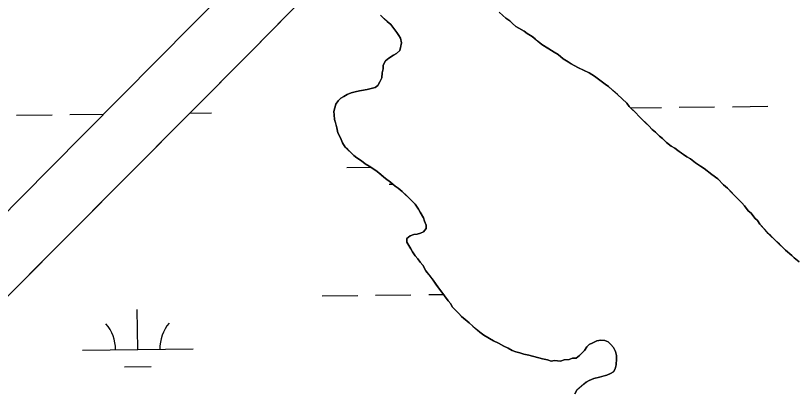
# Model space of a CAD drawing. Extents: x 3694830 to 3732949, y 415201 to 440970.
# Drawn here: x 3728840 to 3729544, y 424538 to 424877 of the extents above; entities that cross this region are included whole.
import ezdxf

# ---------------------------------------------------------------- set-up
doc = ezdxf.new("R2010")
doc.units = 0
doc.layers.add('V-TOPO-SHOR', color=7, linetype='Continuous')
doc.layers.add('V-WETL-SWMP', color=7, linetype='Continuous')

msp = doc.modelspace()

# ---------------------------------------------------------------- linework, layer by layer
at = {"layer": 'V-TOPO-SHOR'}
for points in [[(3728233.52, 424081.23), (3728515.16, 424379.15), (3728870.58, 424738.86), (3729193.77, 425065.37), (3729215.65, 425087)], [(3729106.05, 424899.37), (3729052.44, 424844.43), (3728783.07, 424574.08), (3728500.85, 424284.98), (3728439.53, 424213.64), (3728254.85, 424028.25)], [(3729301.47, 424860.66), (3729298.71, 424862.86), (3729294.14, 424865.47), (3729291.39, 424867.22), (3729288.17, 424869.87), (3729285.87, 424872.08), (3729282.2, 424874.71), (3729279.44, 424876.91), (3729276.21, 424880)], [(3729157.06, 424810.16), (3729160.65, 424811.14), (3729164.25, 424812.12), (3729166.92, 424813.99), (3729168.66, 424817.19), (3729170.39, 424820.84), (3729170.74, 424825.36), (3729171.57, 424828.99), (3729171.5, 424832.16), (3729173.67, 424836.27), (3729176.79, 424838.59), (3729180.79, 424841.39), (3729183.48, 424842.8), (3729186.58, 424845.58), (3729187.41, 424849.21), (3729188.24, 424852.39), (3729187.25, 424856.44), (3729185.84, 424859.12), (3729183.98, 424861.79), (3729181.19, 424865.34), (3729178.41, 424868.9), (3729175.19, 424871.54), (3729172.88, 424873.75), (3729169.19, 424877.29)], [(3729547.09, 424654.87), (3729542.5, 424658.39), (3729540.19, 424660.6), (3729534.67, 424665.45), (3729532.36, 424667.66), (3729529.14, 424670.75), (3729526.83, 424672.96), (3729523.6, 424676.06), (3729521.29, 424678.27), (3729518.99, 424680.48), (3729516.21, 424683.58), (3729511.58, 424688.91), (3729509.26, 424692.02), (3729506.95, 424694.23), (3729503.69, 424698.68), (3729500.94, 424700.88), (3729497.68, 424705.33), (3729495.36, 424707.99), (3729491.21, 424711.97), (3729486.59, 424716.84), (3729482.43, 424721.27), (3729478.75, 424724.35), (3729473.67, 424729.67), (3729468.17, 424733.62), (3729461.28, 424738.89), (3729458.07, 424741.08), (3729453.48, 424744.15), (3729448.89, 424747.67), (3729445.69, 424749.41), (3729440.65, 424752.91), (3729437.44, 424755.11), (3729434.68, 424757.31), (3729431.48, 424759.04), (3729427.34, 424762.57), (3729423.65, 424766.11), (3729420.9, 424768.31), (3729417.21, 424771.85), (3729414.45, 424774.05), (3729411.21, 424777.59), (3729408.44, 424780.24), (3729404.75, 424783.78), (3729402.45, 424785.99), (3729399.21, 424789.54), (3729395.98, 424792.63), (3729393.68, 424794.84), (3729391.35, 424797.96), (3729387.2, 424801.93), (3729383.05, 424805.91), (3729378.91, 424809.44), (3729374.77, 424812.97), (3729372.01, 424815.17), (3729366.97, 424818.67), (3729362.37, 424822.19), (3729357.34, 424825.25), (3729353.69, 424826.98), (3729347.3, 424830), (3729341.35, 424833.49), (3729338.6, 424835.24), (3729334.03, 424837.85), (3729329.43, 424841.82), (3729325.77, 424844.01), (3729320.27, 424847.5), (3729314.78, 424851), (3729311.56, 424853.64), (3729308.8, 424855.85), (3729306.04, 424858.04), (3729301.47, 424860.66)], [(3729350.94, 424572.55), (3729348.73, 424570.25), (3729345.62, 424567.92), (3729342.46, 424567.86), (3729339.32, 424566.88), (3729334.81, 424566.34), (3729331.67, 424565.37), (3729326.24, 424565.7), (3729323.09, 424565.18), (3729319.9, 424566.47), (3729315.36, 424567.28), (3729312.18, 424568.12), (3729307.64, 424569.38), (3729303.09, 424570.64), (3729298.56, 424571.44), (3729294.92, 424572.72), (3729291.29, 424573.55), (3729288.09, 424574.84), (3729284.43, 424577.02), (3729280.33, 424578.74), (3729275.76, 424581.35), (3729271.19, 424583.51), (3729266.16, 424586.57), (3729262.5, 424588.75), (3729258.83, 424591.38), (3729255.61, 424594.03), (3729252.39, 424596.67), (3729249.17, 424599.77), (3729245.48, 424602.85), (3729242.26, 424605.49), (3729239.95, 424608.16), (3729236.72, 424611.25), (3729233.94, 424614.35), (3729232.53, 424617.03), (3729230.22, 424619.69), (3729226.96, 424624.14), (3729223.7, 424628.59), (3729221.39, 424631.26), (3729219.05, 424634.82), (3729216.72, 424638.38), (3729214.4, 424641.5), (3729210.22, 424646.83), (3729207.4, 424651.74), (3729205.09, 424654.4), (3729202.76, 424657.52), (3729200.44, 424660.18), (3729198.11, 424663.74), (3729196.7, 424666.42), (3729194.83, 424669.55), (3729192.95, 424672.67), (3729192.89, 424675.83), (3729196, 424678.16), (3729199.13, 424679.58), (3729202.29, 424679.65), (3729205.43, 424680.62), (3729208.11, 424682.03), (3729210.32, 424684.78), (3729210.25, 424687.95), (3729208.82, 424691.53), (3729207.85, 424694.67), (3729205.03, 424699.58), (3729203.62, 424702.26), (3729200.36, 424706.71), (3729197.59, 424709.82), (3729194.82, 424712.47), (3729192.52, 424714.68), (3729188.82, 424718.22), (3729185.14, 424721.3), (3729182.4, 424723.05), (3729178.26, 424726.58), (3729173.66, 424730.09), (3729169.52, 424733.62), (3729166.31, 424736.26), (3729163.09, 424738.45), (3729158.97, 424741.08), (3729155.31, 424743.26), (3729152.09, 424745.9), (3729147.97, 424748.52), (3729145.21, 424750.73), (3729142.45, 424753.38), (3729139.68, 424756.03), (3729137.37, 424758.24), (3729135.03, 424762.26), (3729133.13, 424766.73), (3729130.78, 424771.2), (3729129.78, 424775.7), (3729128.79, 424779.74), (3729127.81, 424783.34), (3729127.27, 424787.39), (3729127.2, 424790.56), (3729128.04, 424793.74), (3729128.88, 424796.92), (3729131.07, 424800.13), (3729133.28, 424802.43), (3729135.96, 424803.84), (3729139.08, 424805.72), (3729142.66, 424807.15), (3729146.26, 424808.13), (3729150.3, 424809.12), (3729153.91, 424809.65), (3729157.06, 424810.16)], [(3729344.49, 424535.82), (3729346.23, 424539.02), (3729349.34, 424541.79), (3729352, 424544.11), (3729354.66, 424546.43), (3729357.34, 424547.84), (3729361.82, 424549.74), (3729366.77, 424550.75), (3729369.91, 424551.72), (3729373.5, 424552.7), (3729376.63, 424554.12), (3729379.31, 424555.53), (3729381.06, 424558.28), (3729381.89, 424561.91), (3729382.23, 424567.34), (3729382.16, 424570.5), (3729381.18, 424574.1), (3729379.3, 424577.67), (3729376.98, 424580.33), (3729374.68, 424582.54), (3729371.49, 424583.83), (3729367.87, 424584.21), (3729364.26, 424583.68), (3729360.69, 424581.79), (3729357.56, 424580.37), (3729355.34, 424578.07), (3729353.15, 424574.86), (3729350.94, 424572.55)]]:
    msp.add_lwpolyline(points, dxfattribs=at)
at = {"layer": 'V-WETL-SWMP'}
for p, q in [((3729052.44, 424844.43), (3729101.76, 424894.97)), ((3729169.19, 424877.29), (3729175.19, 424871.54)), ((3729175.19, 424871.54), (3729178.41, 424868.9)), ((3729279.44, 424876.91), (3729282.2, 424874.71)), ((3729282.2, 424874.71), (3729285.87, 424872.08)), ((3729285.87, 424872.08), (3729288.17, 424869.87)), ((3729178.41, 424868.9), (3729183.98, 424861.79)), ((3729288.17, 424869.87), (3729291.39, 424867.22)), ((3729291.39, 424867.22), (3729294.14, 424865.47)), ((3729294.14, 424865.47), (3729298.71, 424862.86)), ((3729183.98, 424861.79), (3729185.84, 424859.12)), ((3729185.84, 424859.12), (3729187.25, 424856.43)), ((3729298.71, 424862.86), (3729301.47, 424860.66)), ((3729301.47, 424860.66), (3729306.04, 424858.05)), ((3729306.04, 424858.05), (3729314.78, 424851)), ((3729188.24, 424852.39), (3729186.58, 424845.58)), ((3729187.25, 424856.43), (3729188.24, 424852.39)), ((3729314.78, 424851), (3729325.77, 424844.01)), ((3728783.07, 424574.08), (3729052.44, 424844.43)), ((3729183.48, 424842.8), (3729180.79, 424841.39)), ((3729186.58, 424845.58), (3729183.48, 424842.8)), ((3729325.77, 424844.01), (3729329.43, 424841.82)), ((3729173.67, 424836.27), (3729171.5, 424832.16)), ((3729176.79, 424838.59), (3729173.67, 424836.27)), ((3729180.79, 424841.39), (3729176.79, 424838.59)), ((3729329.43, 424841.82), (3729334.03, 424837.85)), ((3729334.03, 424837.85), (3729338.6, 424835.24)), ((3729171.57, 424828.99), (3729170.74, 424825.36)), ((3729171.5, 424832.16), (3729171.57, 424828.99)), ((3729338.6, 424835.24), (3729341.35, 424833.49)), ((3729341.35, 424833.49), (3729347.3, 424830)), ((3729347.3, 424830), (3729357.34, 424825.25)), ((3729170.74, 424825.36), (3729170.39, 424820.84)), ((3729357.34, 424825.25), (3729362.38, 424822.19)), ((3729362.38, 424822.19), (3729366.97, 424818.67)), ((3729168.66, 424817.19), (3729166.92, 424813.99)), ((3729170.39, 424820.84), (3729168.66, 424817.19)), ((3729366.97, 424818.67), (3729372.01, 424815.17)), ((3729372.01, 424815.17), (3729374.77, 424812.97)), ((3729146.26, 424808.13), (3729142.66, 424807.15)), ((3729150.3, 424809.12), (3729146.26, 424808.13)), ((3729157.06, 424810.16), (3729150.3, 424809.12)), ((3729164.25, 424812.12), (3729157.06, 424810.16)), ((3729166.92, 424813.99), (3729164.25, 424812.12)), ((3729374.77, 424812.97), (3729383.05, 424805.91)), ((3729133.28, 424802.43), (3729131.07, 424800.12)), ((3729135.96, 424803.84), (3729133.28, 424802.43)), ((3729139.08, 424805.72), (3729135.96, 424803.84)), ((3729142.66, 424807.15), (3729139.08, 424805.72)), ((3729383.05, 424805.91), (3729391.35, 424797.96)), ((3729128.88, 424796.92), (3729127.2, 424790.55)), ((3729131.07, 424800.12), (3729128.88, 424796.92)), ((3729391.35, 424797.96), (3729393.68, 424794.84)), ((3729393.68, 424794.84), (3729399.21, 424789.54)), ((3729394.88, 424793.69), (3729422.66, 424794.02)), ((3729438.66, 424794.21), (3729470.66, 424794.59)), ((3729486.66, 424794.78), (3729518.65, 424795.16)), ((3728840.79, 424787.08), (3728872.79, 424787.46)), ((3728888.79, 424787.65), (3728919.23, 424788.01)), ((3728997.15, 424788.94), (3729016.78, 424789.18)), ((3729127.2, 424790.55), (3729127.27, 424787.39)), ((3729127.27, 424787.39), (3729127.81, 424783.34)), ((3729399.21, 424789.54), (3729402.45, 424785.99)), ((3729127.81, 424783.34), (3729129.78, 424775.7)), ((3729402.45, 424785.99), (3729411.21, 424777.59)), ((3729129.78, 424775.7), (3729130.78, 424771.2)), ((3729411.21, 424777.59), (3729414.45, 424774.05)), ((3729414.45, 424774.05), (3729417.21, 424771.85)), ((3729130.78, 424771.2), (3729133.13, 424766.73)), ((3729133.13, 424766.73), (3729135.03, 424762.26)), ((3729417.21, 424771.85), (3729420.9, 424768.31)), ((3729420.9, 424768.31), (3729423.65, 424766.11)), ((3729423.65, 424766.11), (3729427.34, 424762.57)), ((3729135.03, 424762.26), (3729137.37, 424758.24)), ((3729137.37, 424758.24), (3729145.21, 424750.73)), ((3729427.34, 424762.57), (3729431.48, 424759.05)), ((3729431.48, 424759.05), (3729434.68, 424757.31)), ((3729434.68, 424757.31), (3729437.44, 424755.11)), ((3729437.44, 424755.11), (3729445.69, 424749.41)), ((3729145.21, 424750.73), (3729147.97, 424748.52)), ((3729147.97, 424748.52), (3729152.09, 424745.9)), ((3729152.09, 424745.9), (3729155.31, 424743.26)), ((3729445.69, 424749.41), (3729448.89, 424747.67)), ((3729448.89, 424747.67), (3729453.48, 424744.15)), ((3729453.48, 424744.15), (3729461.28, 424738.89)), ((3729138.69, 424739.89), (3729160.44, 424740.15)), ((3729155.31, 424743.26), (3729158.97, 424741.08)), ((3729158.97, 424741.08), (3729163.09, 424738.45)), ((3729163.09, 424738.45), (3729166.3, 424736.26)), ((3729461.28, 424738.89), (3729468.17, 424733.62)), ((3729166.3, 424736.26), (3729173.66, 424730.09)), ((3729173.66, 424730.09), (3729178.26, 424726.58)), ((3729468.17, 424733.62), (3729473.67, 424729.67)), ((3729176.88, 424724.91), (3729180.17, 424724.95)), ((3729178.26, 424726.58), (3729182.4, 424723.05)), ((3729182.4, 424723.05), (3729185.14, 424721.3)), ((3729473.67, 424729.67), (3729478.75, 424724.35)), ((3729478.75, 424724.35), (3729482.43, 424721.27)), ((3729185.14, 424721.3), (3729188.82, 424718.22)), ((3729188.82, 424718.22), (3729197.59, 424709.82)), ((3729482.43, 424721.27), (3729491.21, 424711.97)), ((3729197.59, 424709.82), (3729200.36, 424706.71)), ((3729491.21, 424711.97), (3729495.36, 424707.99)), ((3729200.36, 424706.71), (3729203.62, 424702.26)), ((3729203.62, 424702.26), (3729205.03, 424699.58)), ((3729495.36, 424707.99), (3729497.68, 424705.33)), ((3729497.68, 424705.33), (3729500.94, 424700.88)), ((3729205.03, 424699.58), (3729207.85, 424694.67)), ((3729207.85, 424694.67), (3729208.82, 424691.53)), ((3729500.94, 424700.88), (3729503.69, 424698.68)), ((3729503.69, 424698.68), (3729506.95, 424694.23)), ((3729208.82, 424691.53), (3729210.25, 424687.95)), ((3729210.25, 424687.95), (3729210.32, 424684.78)), ((3729506.95, 424694.23), (3729509.26, 424692.02)), ((3729509.26, 424692.02), (3729511.58, 424688.91)), ((3729511.58, 424688.91), (3729518.99, 424680.48)), ((3729205.43, 424680.62), (3729202.29, 424679.65)), ((3729208.11, 424682.03), (3729205.43, 424680.62)), ((3729210.32, 424684.78), (3729208.11, 424682.03)), ((3729196, 424678.16), (3729192.88, 424675.83)), ((3729192.88, 424675.83), (3729192.95, 424672.67)), ((3729199.13, 424679.58), (3729196, 424678.16)), ((3729202.29, 424679.65), (3729199.13, 424679.58)), ((3729518.99, 424680.48), (3729534.67, 424665.45)), ((3729192.95, 424672.67), (3729196.7, 424666.42)), ((3729196.7, 424666.42), (3729198.11, 424663.74)), ((3729198.11, 424663.74), (3729200.44, 424660.18)), ((3729200.44, 424660.18), (3729202.76, 424657.52)), ((3729534.67, 424665.45), (3729540.19, 424660.6)), ((3729540.19, 424660.6), (3729542.5, 424658.39)), ((3729202.76, 424657.52), (3729205.08, 424654.4)), ((3729205.08, 424654.4), (3729207.4, 424651.74)), ((3729542.5, 424658.39), (3729547.09, 424654.87)), ((3729207.4, 424651.74), (3729210.22, 424646.83)), ((3729210.22, 424646.83), (3729216.72, 424638.38)), ((3729216.72, 424638.38), (3729221.39, 424631.25)), ((3729221.39, 424631.25), (3729223.7, 424628.59)), ((3729116.66, 424624.18), (3729148.66, 424624.56)), ((3729164.66, 424624.76), (3729196.66, 424625.14)), ((3729212.66, 424625.33), (3729225.98, 424625.49)), ((3729223.7, 424628.59), (3729230.22, 424619.69)), ((3729230.22, 424619.69), (3729232.53, 424617.03)), ((3728950.17, 424575.76), (3728949.74, 424611.76)), ((3729232.53, 424617.03), (3729233.94, 424614.35)), ((3729233.94, 424614.35), (3729236.72, 424611.25)), ((3729236.72, 424611.25), (3729239.95, 424608.15)), ((3729239.95, 424608.15), (3729242.26, 424605.49)), ((3729242.26, 424605.49), (3729249.16, 424599.76)), ((3729249.16, 424599.76), (3729252.39, 424596.67)), ((3729252.39, 424596.67), (3729258.83, 424591.38)), ((3729258.83, 424591.38), (3729262.5, 424588.75)), ((3729262.5, 424588.75), (3729271.19, 424583.51)), ((3729271.19, 424583.51), (3729275.76, 424581.35)), ((3729360.69, 424581.79), (3729364.26, 424583.68)), ((3729364.26, 424583.68), (3729367.87, 424584.21)), ((3729367.87, 424584.21), (3729371.49, 424583.83)), ((3729371.49, 424583.83), (3729374.68, 424582.54)), ((3729374.68, 424582.54), (3729376.98, 424580.33)), ((3728900.17, 424575.17), (3729000.16, 424576.36)), ((3729275.76, 424581.35), (3729280.33, 424578.74)), ((3729280.33, 424578.74), (3729284.43, 424577.02)), ((3729284.43, 424577.02), (3729288.09, 424574.84)), ((3729353.15, 424574.86), (3729355.34, 424578.07)), ((3729355.34, 424578.07), (3729357.56, 424580.37)), ((3729357.56, 424580.37), (3729360.69, 424581.79)), ((3729376.98, 424580.33), (3729379.3, 424577.67)), ((3729379.3, 424577.67), (3729381.18, 424574.1)), ((3729288.09, 424574.84), (3729291.28, 424573.55)), ((3729291.28, 424573.55), (3729294.92, 424572.72)), ((3729294.92, 424572.72), (3729298.56, 424571.44)), ((3729298.56, 424571.44), (3729303.09, 424570.64)), ((3729303.09, 424570.64), (3729315.36, 424567.28)), ((3729339.32, 424566.88), (3729342.46, 424567.85)), ((3729342.46, 424567.85), (3729345.62, 424567.92)), ((3729345.62, 424567.92), (3729348.73, 424570.25)), ((3729348.73, 424570.25), (3729350.94, 424572.55)), ((3729350.94, 424572.55), (3729353.15, 424574.86)), ((3729381.18, 424574.1), (3729382.16, 424570.5)), ((3729382.16, 424570.5), (3729382.23, 424567.34)), ((3729315.36, 424567.28), (3729319.9, 424566.47)), ((3729319.9, 424566.47), (3729323.09, 424565.19)), ((3729323.09, 424565.19), (3729326.24, 424565.7)), ((3729326.24, 424565.7), (3729331.67, 424565.37)), ((3729331.67, 424565.37), (3729334.81, 424566.34)), ((3729334.81, 424566.34), (3729339.32, 424566.88)), ((3729381.89, 424561.91), (3729381.06, 424558.28)), ((3729382.23, 424567.34), (3729381.89, 424561.91)), ((3728938.35, 424560.19), (3728962.35, 424560.48)), ((3729376.63, 424554.12), (3729373.5, 424552.7)), ((3729379.32, 424555.53), (3729376.63, 424554.12)), ((3729381.06, 424558.28), (3729379.32, 424555.53)), ((3729357.34, 424547.84), (3729354.66, 424546.43)), ((3729361.82, 424549.74), (3729357.34, 424547.84)), ((3729366.77, 424550.75), (3729361.82, 424549.74)), ((3729373.5, 424552.7), (3729366.77, 424550.75)), ((3729354.66, 424546.43), (3729346.23, 424539.02)), ((3729346.23, 424539.02), (3729344.49, 424535.82))]:
    msp.add_line(p, q, dxfattribs=at)
msp.add_lwpolyline([(3729193.77, 425065.37), (3728870.58, 424738.86), (3728515.16, 424379.15)], dxfattribs=at)
for centre, start, end in [((3728894.92, 424575.58), 359.91153, 41.45519), ((3729005.4, 424576.9), 139.91153, 181.45518)]:
    msp.add_arc(centre, 35.25, start, end, dxfattribs=at)

doc.saveas('drawing.dxf')
